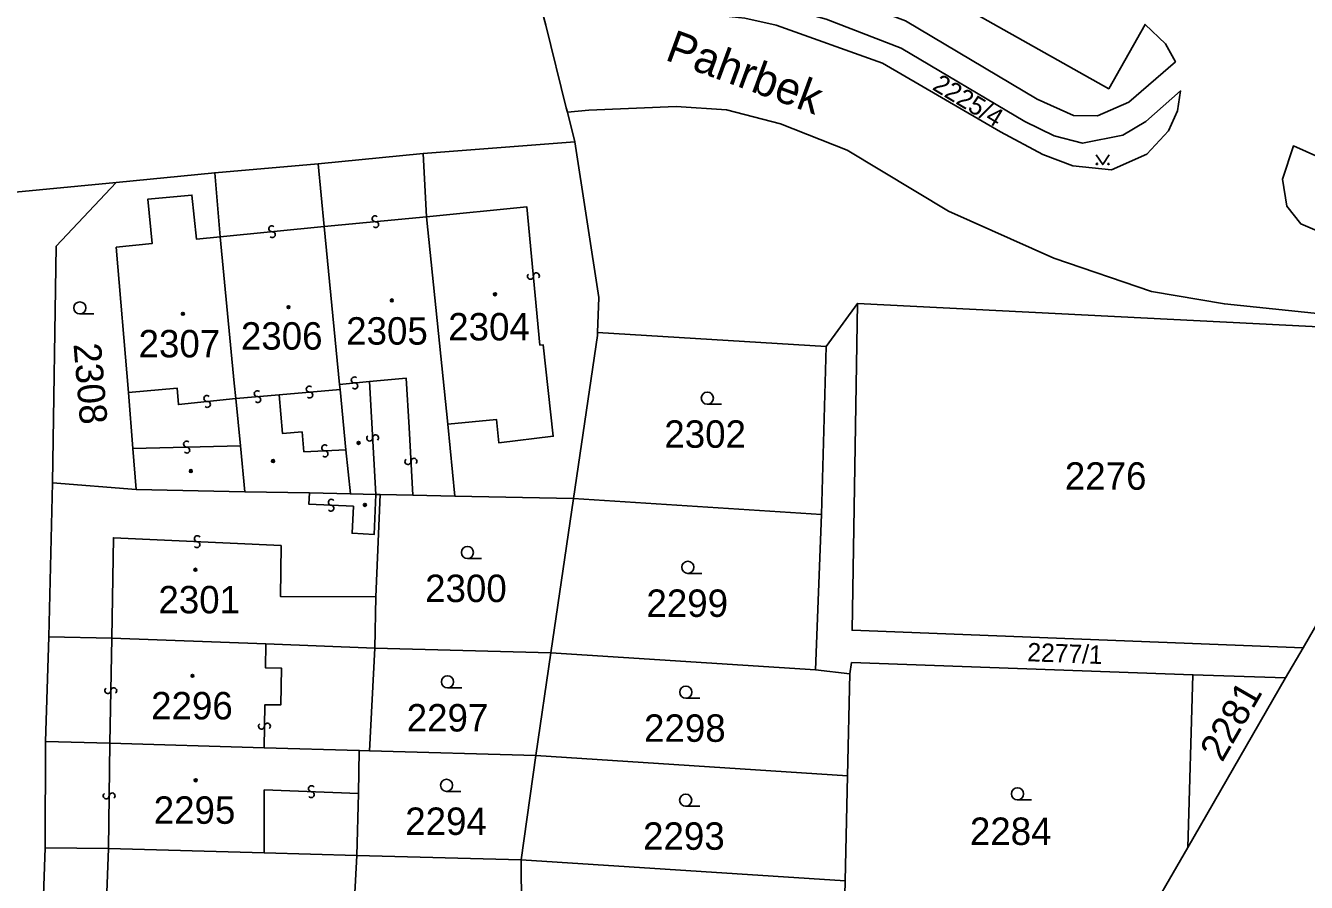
# Model space of a CAD drawing. Extents: x -596024 to -594475, y -1163820 to -1161957.
# Drawn here: x -595797.7 to -595718.4, y -1163031.8 to -1162978.7 of the extents above; entities that cross this region are included whole.
import ezdxf

# ---------------------------------------------------------------- set-up
doc = ezdxf.new("R2010")
doc.units = 0
for name, color, linetype in [('Level 1', 7, 'Continuous'), ('Level 11', 7, 'Continuous'), ('Level 13', 7, 'Continuous'), ('Level 3', 7, 'Continuous'), ('Level 4', 7, 'Continuous'), ('Level 5', 7, 'Continuous'), ('Level 60', 7, 'Continuous')]:
    doc.layers.add(name, color=color, linetype=linetype)

msp = doc.modelspace()

# ---------------------------------------------------------------- linework, layer by layer
at = {"layer": 'Level 1'}
for points in [[(-595745.94, -1162977.39), (-595743.24, -1162978.4), (-595735.08, -1162983.24), (-595732.84, -1162984.27), (-595731.36, -1162984.28), (-595729.42, -1162983.44), (-595726.53, -1162980.93), (-595727.15, -1162979.82), (-595728.41, -1162978.62), (-595730.66, -1162982.6), (-595742.82, -1162975.76), (-595740.35, -1162971.64), (-595737.88, -1162967.26), (-595729.97, -1162971.67), (-595727.71, -1162967.77), (-595723.54, -1162970.18), (-595725.76, -1162974.06), (-595724.16, -1162974.93), (-595722.52, -1162975.26), (-595721.06, -1162975.18), (-595711.21, -1162957.6)], [(-595765.99, -1162976.85), (-595765.82, -1162977.52), (-595765.72, -1162977.91), (-595765.53, -1162978.66), (-595764.26, -1162983.79), (-595764.19, -1162984.06)], [(-595755.16, -1162978.03), (-595760.92, -1162978.01), (-595753.02, -1162977.37), (-595750.57, -1162977.63), (-595748.15, -1162978.29), (-595743.52, -1162980.08), (-595735.85, -1162984.64), (-595734.03, -1162985.52), (-595732.28, -1162985.97), (-595729.79, -1162985.48), (-595728.36, -1162984.64), (-595726.21, -1162982.74), (-595726.4, -1162983.97), (-595726.95, -1162985.21), (-595728.3, -1162986.65), (-595730.49, -1162987.63), (-595732.88, -1162987.39), (-595734.74, -1162986.67), (-595737.37, -1162985.28), (-595744.67, -1162981.01), (-595751.25, -1162978.66), (-595753.19, -1162978.24), (-595755.16, -1162978.03)], [(-595717.54, -1162996.55), (-595723.49, -1162995.94), (-595728, -1162995.17), (-595734.05, -1162993.11), (-595740.58, -1162990.19), (-595746.85, -1162986.41), (-595750.99, -1162984.77), (-595754.34, -1162983.9), (-595757.46, -1162983.71), (-595762.86, -1162983.94), (-595764.19, -1162984.06)], [(-595763.73, -1162985.9), (-595764.19, -1162984.06)], [(-595763.73, -1162985.9), (-595773.12, -1162986.61)], [(-595762.32, -1162997.7), (-595762.25, -1162995.54), (-595763.73, -1162985.9)], [(-595714.14, -1162988.41), (-595719.22, -1162986.15), (-595719.89, -1162988.21), (-595719.62, -1162989.87), (-595718.76, -1162990.98), (-595716.93, -1162991.75)], [(-595773.12, -1162986.61), (-595779.62, -1162987.25)], [(-595773.12, -1162986.61), (-595772.92, -1162990.53)], [(-595779.62, -1162987.25), (-595786.03, -1162987.81)], [(-595779.62, -1162987.25), (-595779.25, -1162991.14)], [(-595792.13, -1162988.41), (-595811.15, -1162990.23)], [(-595792.13, -1162988.41), (-595795.85, -1162992.35), (-595796.08, -1163007.03)], [(-595786.03, -1162987.81), (-595792.13, -1162988.41)], [(-595786.03, -1162987.81), (-595785.7, -1162991.78)], [(-595791.37, -1163001.42), (-595792.13, -1162992.43), (-595789.9, -1162992.19), (-595790.17, -1162989.44), (-595787.44, -1162989.19), (-595787.16, -1162991.92), (-595785.7, -1162991.78)], [(-595771.6, -1163003.38), (-595772.92, -1162990.53)], [(-595779.25, -1162991.14), (-595778.3, -1163000.92)], [(-595785.7, -1162991.78), (-595784.82, -1163000.85), (-595784.73, -1163001.8)], [(-595748.16, -1162998.58), (-595746.22, -1162995.91)], [(-595746.22, -1162995.91), (-595746.55, -1163016.16), (-595718.62, -1163017.24)], [(-595746.22, -1162995.91), (-595707.44, -1162997.87)], [(-595763.81, -1163008), (-595762.33, -1162997.9), (-595762.32, -1162997.7)], [(-595748.16, -1162998.58), (-595762.32, -1162997.7)], [(-595707.44, -1162997.87), (-595718.62, -1163017.24)], [(-595748.16, -1162998.58), (-595748.45, -1163008.99)], [(-595778.3, -1163000.92), (-595778.27, -1163001.24)], [(-595778.27, -1163001.24), (-595777.9, -1163004.98)], [(-595791.1, -1163004.89), (-595791.37, -1163001.42)], [(-595784.73, -1163001.8), (-595784.44, -1163004.73)], [(-595771.15, -1163007.84), (-595771.6, -1163003.38)], [(-595790.9, -1163007.43), (-595791.1, -1163004.89)], [(-595784.44, -1163004.73), (-595784.16, -1163007.57)], [(-595777.9, -1163004.98), (-595777.63, -1163007.71)], [(-595796.08, -1163007.03), (-595796.3, -1163016.57)], [(-595796.08, -1163007.03), (-595790.9, -1163007.43)], [(-595784.16, -1163007.57), (-595790.9, -1163007.43)], [(-595780.16, -1163007.65), (-595784.16, -1163007.57)], [(-595777.63, -1163007.71), (-595780.16, -1163007.65)], [(-595777.63, -1163007.71), (-595776.05, -1163007.74)], [(-595776.05, -1163007.74), (-595775.78, -1163007.75)], [(-595776.05, -1163014.08), (-595775.78, -1163007.75)], [(-595775.78, -1163007.75), (-595773.76, -1163007.78)], [(-595773.76, -1163007.78), (-595771.15, -1163007.84)], [(-595763.81, -1163008), (-595771.15, -1163007.84)], [(-595765.21, -1163017.56), (-595763.81, -1163008)], [(-595748.45, -1163008.99), (-595763.81, -1163008)], [(-595748.81, -1163018.61), (-595748.45, -1163008.99)], [(-595776.11, -1163017.26), (-595776.05, -1163014.08)], [(-595796.3, -1163016.57), (-595796.51, -1163023.04)], [(-595796.3, -1163016.57), (-595792.4, -1163016.64)], [(-595782.87, -1163017), (-595792.4, -1163016.64)], [(-595776.11, -1163017.26), (-595782.87, -1163017)], [(-595776.11, -1163017.26), (-595776.45, -1163023.62)], [(-595776.11, -1163017.26), (-595765.21, -1163017.56)], [(-595766.14, -1163023.91), (-595765.21, -1163017.56)], [(-595765.21, -1163017.56), (-595748.81, -1163018.61)], [(-595718.62, -1163017.24), (-595719.7, -1163019.11)], [(-595746.69, -1163018.85), (-595748.81, -1163018.61)], [(-595746.69, -1163018.85), (-595746.58, -1163018.16), (-595725.44, -1163018.91)], [(-595746.69, -1163018.85), (-595746.83, -1163025.17)], [(-595725.44, -1163018.91), (-595725.76, -1163029.61)], [(-595719.7, -1163019.11), (-595725.76, -1163029.61)], [(-595725.44, -1163018.91), (-595719.7, -1163019.11)], [(-595796.51, -1163023.04), (-595796.53, -1163029.64)], [(-595792.53, -1163023.16), (-595796.51, -1163023.04)], [(-595782.97, -1163023.44), (-595792.53, -1163023.16)], [(-595777.08, -1163023.6), (-595782.97, -1163023.44)], [(-595777.13, -1163026.28), (-595777.08, -1163023.6)], [(-595776.45, -1163023.62), (-595777.08, -1163023.6)], [(-595766.14, -1163023.91), (-595776.45, -1163023.62)], [(-595766.14, -1163023.91), (-595767.05, -1163030.39)], [(-595746.83, -1163025.17), (-595766.14, -1163023.91)], [(-595746.83, -1163025.17), (-595746.98, -1163031.68)], [(-595777.13, -1163026.28), (-595777.22, -1163030.12)], [(-595796.53, -1163029.64), (-595796.77, -1163036.11)], [(-595792.62, -1163029.67), (-595796.53, -1163029.64)], [(-595792.62, -1163029.67), (-595782.97, -1163029.95)], [(-595725.76, -1163029.61), (-595731.83, -1163040.12)], [(-595782.97, -1163029.95), (-595777.22, -1163030.12)], [(-595767.05, -1163030.39), (-595777.22, -1163030.12)], [(-595767.05, -1163030.39), (-595746.98, -1163031.68)], [(-595767.05, -1163030.39), (-595767.03, -1163033.38)], [(-595747.12, -1163037.82), (-595746.98, -1163031.68)]]:
    msp.add_lwpolyline(points, dxfattribs=at)
at = {"layer": 'Level 13'}
for centre, start, end in [((-595776.097, -1162990.657), 42.66268, 275.25268), ((-595776.064, -1162991.024), 222.87713, 94.97513), ((-595782.497, -1162991.277), 42.82489, 275.41489), ((-595782.463, -1162991.644), 223.03935, 95.13734), ((-595766.474, -1162994.225), 132.71197, 4.80997), ((-595766.107, -1162994.194), 312.49751, 185.08751), ((-595777.386, -1163000.646), 42.90027, 274.99827), ((-595780.174, -1163001.216), 42.37526, 274.47326), ((-595777.353, -1163001.013), 222.68582, 95.27582), ((-595786.517, -1163001.796), 43.32292, 275.42092), ((-595786.482, -1163002.163), 223.10847, 95.69847), ((-595783.394, -1163001.496), 42.25974, 274.35774), ((-595783.365, -1163001.863), 222.04529, 94.63529), ((-595780.145, -1163001.583), 222.16081, 94.75081), ((-595787.773, -1163004.626), 38.74894, 270.84694), ((-595776.434, -1163004.249), 130.56163, 2.65963), ((-595776.066, -1163004.231), 310.34717, 182.93718), ((-595787.766, -1163004.994), 218.53449, 91.12449), ((-595779.217, -1163004.856), 40.00517, 272.10316), ((-595779.202, -1163005.224), 219.79071, 92.38071), ((-595774.064, -1163005.699), 130.30774, 2.89774), ((-595773.696, -1163005.682), 310.52219, 182.62019), ((-595778.81, -1163008.226), 34.88318, 266.98118), ((-595778.829, -1163008.594), 214.66873, 87.25873), ((-595787.11, -1163010.486), 34.72765, 266.82564), ((-595787.129, -1163010.854), 214.51319, 87.10319), ((-595792.654, -1163019.896), 126.01603, 358.60603), ((-595792.286, -1163019.905), 306.23048, 178.32848), ((-595783.134, -1163022.095), 126.2999, 358.3979), ((-595782.766, -1163022.104), 306.08545, 178.67545), ((-595780.032, -1163025.976), 34.89907, 267.48907), ((-595792.754, -1163026.416), 126.58068, 358.67867), ((-595792.386, -1163026.423), 306.36622, 178.95622), ((-595780.049, -1163026.344), 215.11352, 87.21152)]:
    msp.add_arc(centre, 0.184, start, end, dxfattribs=at)
at = {"layer": 'Level 3'}
for points in [[(-595771.6, -1163003.38), (-595768.57, -1163003.1), (-595768.44, -1163004.54), (-595765.06, -1163004.14), (-595765.69, -1162998.47), (-595765.89, -1162998.49), (-595766.69, -1162989.93), (-595772.92, -1162990.53)], [(-595772.92, -1162990.53), (-595779.25, -1162991.14)], [(-595779.25, -1162991.14), (-595785.7, -1162991.78)], [(-595791.37, -1163001.42), (-595788.36, -1163001.15), (-595788.28, -1163002.17), (-595784.73, -1163001.8)], [(-595782.04, -1163001.57), (-595778.27, -1163001.24)], [(-595778.3, -1163000.92), (-595776.44, -1163000.74)], [(-595776.44, -1163000.74), (-595774.17, -1163000.54), (-595773.99, -1163003.6), (-595773.76, -1163007.78)], [(-595776.05, -1163007.74), (-595776.44, -1163000.74)], [(-595784.73, -1163001.8), (-595782.04, -1163001.57)], [(-595782.04, -1163001.57), (-595781.83, -1163003.97), (-595780.62, -1163003.87), (-595780.51, -1163005.1), (-595777.9, -1163004.98)], [(-595791.1, -1163004.89), (-595784.44, -1163004.73)], [(-595780.16, -1163007.65), (-595780.2, -1163008.35), (-595777.44, -1163008.47), (-595777.52, -1163010.15), (-595776.16, -1163010.23), (-595776.05, -1163007.74)], [(-595792.4, -1163016.64), (-595792.31, -1163010.43), (-595781.92, -1163010.91), (-595781.96, -1163014.06), (-595776.05, -1163014.08)], [(-595792.4, -1163016.64), (-595792.53, -1163023.16)], [(-595782.97, -1163023.44), (-595782.92, -1163020.77), (-595781.94, -1163020.78), (-595781.9, -1163018.5), (-595782.89, -1163018.48), (-595782.87, -1163017)], [(-595792.62, -1163029.67), (-595792.53, -1163023.16)], [(-595777.13, -1163026.28), (-595782.96, -1163026.05), (-595782.97, -1163029.95)], [(-595792.86, -1163036.21), (-595792.62, -1163029.67)], [(-595777.22, -1163030.12), (-595777.38, -1163032.82), (-595783.13, -1163032.71), (-595783.23, -1163036.46)]]:
    msp.add_lwpolyline(points, dxfattribs=at)
at = {"layer": 'Level 5'}
for p, q in [((-595794.39, -1162996.56), (-595793.515, -1162996.56)), ((-595755.52, -1163002.15), (-595754.645, -1163002.15)), ((-595770.38, -1163011.71), (-595769.505, -1163011.71)), ((-595756.73, -1163012.63), (-595755.855, -1163012.63)), ((-595771.61, -1163019.73), (-595770.735, -1163019.73)), ((-595756.85, -1163020.37), (-595755.975, -1163020.37)), ((-595771.67, -1163026.14), (-595770.795, -1163026.14)), ((-595756.86, -1163027.06), (-595755.985, -1163027.06)), ((-595736.31, -1163026.67), (-595735.435, -1163026.67))]:
    msp.add_line(p, q, dxfattribs=at)
msp.add_lwpolyline([(-595731.431, -1162986.7), (-595731.03, -1162987.3), (-595730.63, -1162986.7)], dxfattribs=at)
for centre, radius in [((-595731.39, -1162987.26), 0.04), ((-595730.671, -1162987.26), 0.04), ((-595775.06, -1162995.72), 0.09), ((-595775.06, -1162995.72), 0.0521), ((-595768.67, -1162995.34), 0.09), ((-595768.67, -1162995.34), 0.0521), ((-595794.39, -1162996.185), 0.375), ((-595788, -1162996.55), 0.09), ((-595788, -1162996.55), 0.0521), ((-595781.46, -1162996.14), 0.09), ((-595781.46, -1162996.14), 0.0521), ((-595755.52, -1163001.775), 0.375), ((-595777.12, -1163004.55), 0.09), ((-595777.12, -1163004.55), 0.0521), ((-595782.42, -1163005.67), 0.09), ((-595782.42, -1163005.67), 0.0521), ((-595787.51, -1163006.29), 0.09), ((-595787.51, -1163006.29), 0.0521), ((-595776.73, -1163008.39), 0.09), ((-595776.73, -1163008.39), 0.0521), ((-595770.38, -1163011.335), 0.375), ((-595787.23, -1163012.41), 0.09), ((-595787.23, -1163012.41), 0.0521), ((-595756.73, -1163012.255), 0.375), ((-595787.41, -1163018.98), 0.09), ((-595787.41, -1163018.98), 0.0521), ((-595771.61, -1163019.355), 0.375), ((-595756.85, -1163019.995), 0.375), ((-595787.21, -1163025.45), 0.09), ((-595787.21, -1163025.45), 0.0521), ((-595771.67, -1163025.765), 0.375), ((-595756.86, -1163026.685), 0.375), ((-595736.31, -1163026.295), 0.375)]:
    msp.add_circle(centre, radius, dxfattribs=at)
at = {"layer": 'Level 60'}
for points in [[(-595711.21, -1162957.6), (-595721.06, -1162975.18), (-595722.52, -1162975.26), (-595724.16, -1162974.93), (-595725.76, -1162974.06), (-595723.54, -1162970.18), (-595727.71, -1162967.77), (-595729.97, -1162971.67), (-595737.88, -1162967.26), (-595740.35, -1162971.64), (-595742.82, -1162975.76), (-595730.66, -1162982.6), (-595728.41, -1162978.62), (-595727.15, -1162979.82), (-595726.53, -1162980.93), (-595729.42, -1162983.44), (-595731.36, -1162984.28), (-595732.84, -1162984.27), (-595735.08, -1162983.24), (-595743.24, -1162978.4), (-595745.94, -1162977.39)], [(-595743.24, -1162978.4), (-595735.08, -1162983.24), (-595732.84, -1162984.27), (-595731.36, -1162984.28), (-595729.42, -1162983.44), (-595726.53, -1162980.93), (-595727.15, -1162979.82), (-595728.41, -1162978.62), (-595730.66, -1162982.6), (-595742.82, -1162975.76)], [(-595765.53, -1162978.66), (-595764.26, -1162983.79), (-595764.19, -1162984.06), (-595763.73, -1162985.9), (-595773.12, -1162986.61), (-595779.62, -1162987.25), (-595786.03, -1162987.81), (-595792.13, -1162988.41), (-595811.15, -1162990.23), (-595819.44, -1162991.02), (-595826.01, -1162991.52), (-595835.47, -1162992.39), (-595844.43, -1162993.2)], [(-595717.54, -1162996.55), (-595723.49, -1162995.94), (-595728, -1162995.17), (-595734.05, -1162993.11), (-595740.58, -1162990.19), (-595746.85, -1162986.41), (-595750.99, -1162984.77), (-595754.34, -1162983.9), (-595757.46, -1162983.71), (-595762.86, -1162983.94), (-595764.19, -1162984.06), (-595764.26, -1162983.79), (-595765.53, -1162978.66)], [(-595707.44, -1162997.87), (-595746.22, -1162995.91), (-595748.16, -1162998.58), (-595762.32, -1162997.7), (-595762.25, -1162995.54), (-595763.73, -1162985.9), (-595764.19, -1162984.06), (-595762.86, -1162983.94), (-595757.46, -1162983.71), (-595754.34, -1162983.9), (-595750.99, -1162984.77), (-595746.85, -1162986.41), (-595740.58, -1162990.19), (-595734.05, -1162993.11), (-595728, -1162995.17), (-595723.49, -1162995.94), (-595717.54, -1162996.55)], [(-595716.93, -1162991.75), (-595718.76, -1162990.98), (-595719.62, -1162989.87), (-595719.89, -1162988.21), (-595719.22, -1162986.15), (-595714.14, -1162988.41)], [(-595714.14, -1162988.41), (-595719.22, -1162986.15), (-595719.89, -1162988.21), (-595719.62, -1162989.87), (-595718.76, -1162990.98), (-595716.93, -1162991.75)], [(-595746.83, -1163064.67), (-595743.48, -1163060.13), (-595743.03, -1163059.52), (-595742.01, -1163057.76), (-595735.47, -1163046.42), (-595731.83, -1163040.12), (-595725.76, -1163029.61), (-595719.7, -1163019.11), (-595718.62, -1163017.24), (-595707.44, -1162997.87)]]:
    msp.add_lwpolyline(points, dxfattribs=at)
for points in [[(-595760.92, -1162978.01), (-595755.16, -1162978.03), (-595753.19, -1162978.24), (-595751.25, -1162978.66), (-595744.67, -1162981.01), (-595737.37, -1162985.28), (-595734.74, -1162986.67), (-595732.88, -1162987.39), (-595730.49, -1162987.63), (-595728.3, -1162986.65), (-595726.95, -1162985.21), (-595726.4, -1162983.97), (-595726.21, -1162982.74), (-595728.36, -1162984.64), (-595729.79, -1162985.48), (-595732.28, -1162985.97), (-595734.03, -1162985.52), (-595735.85, -1162984.64), (-595743.52, -1162980.08), (-595748.15, -1162978.29), (-595750.57, -1162977.63), (-595753.02, -1162977.37)], [(-595755.16, -1162978.03), (-595760.92, -1162978.01), (-595753.02, -1162977.37), (-595750.57, -1162977.63), (-595748.15, -1162978.29), (-595743.52, -1162980.08), (-595735.85, -1162984.64), (-595734.03, -1162985.52), (-595732.28, -1162985.97), (-595729.79, -1162985.48), (-595728.36, -1162984.64), (-595726.21, -1162982.74), (-595726.4, -1162983.97), (-595726.95, -1162985.21), (-595728.3, -1162986.65), (-595730.49, -1162987.63), (-595732.88, -1162987.39), (-595734.74, -1162986.67), (-595737.37, -1162985.28), (-595744.67, -1162981.01), (-595751.25, -1162978.66), (-595753.19, -1162978.24)], [(-595763.81, -1163008), (-595771.15, -1163007.84), (-595771.6, -1163003.38), (-595772.92, -1162990.53), (-595773.12, -1162986.61), (-595763.73, -1162985.9), (-595762.25, -1162995.54), (-595762.32, -1162997.7), (-595762.33, -1162997.9)], [(-595777.9, -1163004.98), (-595778.27, -1163001.24), (-595778.3, -1163000.92), (-595779.25, -1162991.14), (-595779.62, -1162987.25), (-595773.12, -1162986.61), (-595772.92, -1162990.53), (-595771.6, -1163003.38), (-595771.15, -1163007.84), (-595773.76, -1163007.78), (-595775.78, -1163007.75), (-595776.05, -1163007.74), (-595777.63, -1163007.71)], [(-595785.7, -1162991.78), (-595786.03, -1162987.81), (-595779.62, -1162987.25), (-595779.25, -1162991.14), (-595778.3, -1163000.92), (-595778.27, -1163001.24), (-595777.9, -1163004.98), (-595777.63, -1163007.71), (-595780.16, -1163007.65), (-595784.16, -1163007.57), (-595784.44, -1163004.73), (-595784.73, -1163001.8), (-595784.82, -1163000.85)], [(-595812.73, -1163054.87), (-595809.22, -1163052.29), (-595808.88, -1163036.04), (-595808.61, -1163026.54), (-595808.35, -1163019.93), (-595808.24, -1163010.39), (-595807.83, -1162993.35), (-595811.15, -1162990.23), (-595792.13, -1162988.41), (-595795.85, -1162992.35), (-595796.08, -1163007.03), (-595796.3, -1163016.57), (-595796.51, -1163023.04), (-595796.53, -1163029.64), (-595796.77, -1163036.11), (-595796.99, -1163042.59), (-595797.16, -1163049.07), (-595797.3, -1163054.91), (-595794.09, -1163059.15)], [(-595795.85, -1162992.35), (-595792.13, -1162988.41), (-595786.03, -1162987.81), (-595785.7, -1162991.78), (-595787.16, -1162991.92), (-595787.44, -1162989.19), (-595790.17, -1162989.44), (-595789.9, -1162992.19), (-595792.13, -1162992.43), (-595791.37, -1163001.42), (-595791.1, -1163004.89), (-595790.9, -1163007.43), (-595796.08, -1163007.03)], [(-595790.9, -1163007.43), (-595791.1, -1163004.89), (-595791.37, -1163001.42), (-595792.13, -1162992.43), (-595789.9, -1162992.19), (-595790.17, -1162989.44), (-595787.44, -1162989.19), (-595787.16, -1162991.92), (-595785.7, -1162991.78), (-595784.82, -1163000.85), (-595784.73, -1163001.8), (-595784.44, -1163004.73), (-595784.16, -1163007.57)], [(-595748.81, -1163018.61), (-595748.45, -1163008.99), (-595748.16, -1162998.58), (-595746.22, -1162995.91), (-595746.55, -1163016.16), (-595718.62, -1163017.24), (-595719.7, -1163019.11), (-595725.44, -1163018.91), (-595746.58, -1163018.16), (-595746.69, -1163018.85)], [(-595746.55, -1163016.16), (-595746.22, -1162995.91), (-595707.44, -1162997.87), (-595718.62, -1163017.24)], [(-595748.16, -1162998.58), (-595748.45, -1163008.99), (-595763.81, -1163008), (-595762.33, -1162997.9), (-595762.32, -1162997.7)], [(-595796.3, -1163016.57), (-595796.08, -1163007.03), (-595790.9, -1163007.43), (-595784.16, -1163007.57), (-595780.16, -1163007.65), (-595777.63, -1163007.71), (-595776.05, -1163007.74), (-595775.78, -1163007.75), (-595776.05, -1163014.08), (-595776.11, -1163017.26), (-595782.87, -1163017), (-595792.4, -1163016.64)], [(-595776.05, -1163014.08), (-595775.78, -1163007.75), (-595773.76, -1163007.78), (-595771.15, -1163007.84), (-595763.81, -1163008), (-595765.21, -1163017.56), (-595776.11, -1163017.26)], [(-595748.45, -1163008.99), (-595748.81, -1163018.61), (-595765.21, -1163017.56), (-595763.81, -1163008)], [(-595796.51, -1163023.04), (-595796.3, -1163016.57), (-595792.4, -1163016.64), (-595782.87, -1163017), (-595776.11, -1163017.26), (-595776.45, -1163023.62), (-595777.08, -1163023.6), (-595782.97, -1163023.44), (-595792.53, -1163023.16)], [(-595776.45, -1163023.62), (-595776.11, -1163017.26), (-595765.21, -1163017.56), (-595766.14, -1163023.91)], [(-595748.81, -1163018.61), (-595746.69, -1163018.85), (-595746.83, -1163025.17), (-595766.14, -1163023.91), (-595765.21, -1163017.56)], [(-595746.69, -1163018.85), (-595746.58, -1163018.16), (-595725.44, -1163018.91), (-595725.76, -1163029.61), (-595731.83, -1163040.12), (-595735.76, -1163039.76), (-595744.19, -1163038.19), (-595747.12, -1163037.82), (-595746.98, -1163031.68), (-595746.83, -1163025.17)], [(-595719.7, -1163019.11), (-595725.76, -1163029.61), (-595725.44, -1163018.91)], [(-595796.53, -1163029.64), (-595796.51, -1163023.04), (-595792.53, -1163023.16), (-595782.97, -1163023.44), (-595777.08, -1163023.6), (-595777.13, -1163026.28), (-595777.22, -1163030.12), (-595782.97, -1163029.95), (-595792.62, -1163029.67)], [(-595777.13, -1163026.28), (-595777.08, -1163023.6), (-595776.45, -1163023.62), (-595766.14, -1163023.91), (-595767.05, -1163030.39), (-595777.22, -1163030.12)], [(-595746.83, -1163025.17), (-595746.98, -1163031.68), (-595767.05, -1163030.39), (-595766.14, -1163023.91)], [(-595796.77, -1163036.11), (-595796.53, -1163029.64), (-595792.62, -1163029.67), (-595782.97, -1163029.95), (-595777.22, -1163030.12), (-595767.05, -1163030.39), (-595767.03, -1163033.38), (-595767.16, -1163036.37), (-595767.87, -1163036.34), (-595767.99, -1163036.88), (-595772.94, -1163036.74), (-595777.6, -1163036.61), (-595783.23, -1163036.46), (-595792.86, -1163036.21)], [(-595746.98, -1163031.68), (-595747.12, -1163037.82), (-595749.6, -1163037.71), (-595764.76, -1163037.03), (-595767.99, -1163036.88), (-595767.87, -1163036.34), (-595767.16, -1163036.37), (-595767.03, -1163033.38), (-595767.05, -1163030.39)]]:
    msp.add_lwpolyline(points, close=True, dxfattribs=at)

# ---------------------------------------------------------------- texts
at = {"layer": 'Level 11'}
msp.add_text('Pahrbek', height=2, rotation=339.87321, dxfattribs=at).set_placement((-595758.206, -1162980.795))
at = {"layer": 'Level 4'}
for s, height, rotation, p in [('2225/4', 1.14, 329.00166, (-595741.644, -1162982.62)), ('2308', 1.7, 274.83219, (-595794.782, -1162998.423)), ('2277/1', 1.14, 357.79428, (-595735.718, -1163018.073)), ('2281', 1.7, 60.0003, (-595723.629, -1163024.387))]:
    msp.add_text(s, height=height, rotation=rotation, dxfattribs=at).set_placement(p)
for s, p in [('2304', (-595771.57, -1162998.2)), ('2306', (-595784.41, -1162998.77)), ('2305', (-595777.89, -1162998.46)), ('2307', (-595790.75, -1162999.25)), ('2302', (-595758.183, -1163004.85)), ('2276', (-595733.377, -1163007.45)), ('2300', (-595773, -1163014.41)), ('2301', (-595789.52, -1163015.11)), ('2299', (-595759.292, -1163015.33)), ('2296', (-595789.97, -1163021.68)), ('2297', (-595774.14, -1163022.43)), ('2298', (-595759.44, -1163023.07)), ('2295', (-595789.81, -1163028.15)), ('2294', (-595774.23, -1163028.84)), ('2293', (-595759.499, -1163029.76)), ('2284', (-595739.256, -1163029.46))]:
    msp.add_text(s, height=1.7, dxfattribs=at).set_placement(p)

doc.saveas('drawing.dxf')
